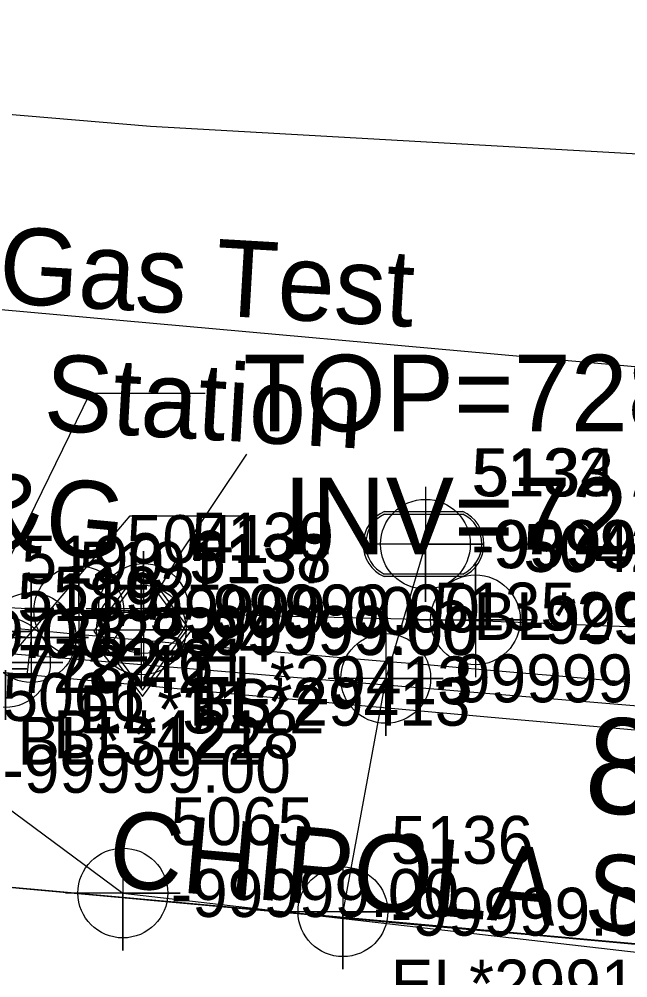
# Model space of a CAD drawing. Extents: x 1516784 to 1522736, y 634838 to 639369.
# Drawn here: x 1520687.6 to 1520719.4, y 638786 to 638836 of the extents above; entities that cross this region are included whole.
import ezdxf

# ---------------------------------------------------------------- set-up
doc = ezdxf.new("R2010")
doc.units = 0
for name, color, linetype in [('COGO Default Point Elevation', 7, 'Continuous'), ('COGO Default Point Number', 7, 'Continuous'), ('Exist Environmental Wetland Boundary Cogo Number', 7, 'Continuous'), ('Exist Environmental Wetland Boundary Text', 7, 'Continuous'), ('Exist Hydro Jurisdictional Stream or Body of Water Mitigable', 7, 'Continuous'), ('Exist Right of Way Line', 7, 'Continuous'), ('Exist Roads Curbs Text', 7, 'Continuous'), ('Exist Roads EOP Text', 7, 'Continuous'), ('Exist Structure Minor Catch Basin', 7, 'Continuous'), ('Exist Structure Minor Catch Basin Cogo Comment', 7, 'Continuous'), ('Exist Structure Minor Catch Basin Cogo Elevation', 7, 'Continuous'), ('Exist Structure Minor Catch Basin Cogo Number', 7, 'Continuous'), ('Exist Structure Minor Catch Basin Cogo Point CELL', 7, 'Continuous'), ('Exist Structure Minor Catch Basin Leader', 7, 'Continuous'), ('Exist Structure Minor Catch Basin Top Elevation', 7, 'Continuous'), ('Exist Structure Minor Pipes RCP 18 Inch Cogo Comment', 7, 'Continuous'), ('Exist Structure Minor Pipes RCP 18 Inch Cogo Elevation', 7, 'Continuous'), ('Exist Structure Minor Pipes RCP 18 Inch Cogo Number', 7, 'Continuous'), ('Exist Structure Minor Pipes RCP 18 Inch Cogo Point CELL', 7, 'Continuous'), ('Exist Structure Minor Pipes RCP 18 Inch Invert', 7, 'Continuous'), ('Exist Structure Minor Pipes RCP 18 Inch Leader', 7, 'Continuous'), ('Exist Utilities Gas UG Line SUE LOS B', 7, 'Continuous'), ('Exist Utilities Gas UG Line SUE LOS B Cogo Comment', 7, 'Continuous'), ('Exist Utilities Gas UG Line SUE LOS B Cogo Elevation', 7, 'Continuous'), ('Exist Utilities Gas UG Line SUE LOS B Cogo Number', 7, 'Continuous'), ('Exist Utilities Gas UG Line SUE LOS B Cogo Point CELL', 7, 'Continuous'), ('Exist Utilities Gas Valve CELL', 7, 'Continuous'), ('Exist Utilities Gas Valve Cogo Comment', 7, 'Continuous'), ('Exist Utilities Gas Valve Cogo Elevation', 7, 'Continuous'), ('Exist Utilities Gas Valve Cogo Number', 7, 'Continuous'), ('Exist Utilities Gas Valve Leader', 7, 'Continuous'), ('Exist Utilities Gas Valve Text', 7, 'Continuous'), ('Exist Utilities Water Meter CELL', 7, 'Continuous'), ('Exist Utilities Water Meter Cogo Elevation', 7, 'Continuous'), ('Exist Utilities Water Meter Cogo Number', 7, 'Continuous'), ('Exist Utilities Water UG Line SUE LOS B', 7, 'Continuous'), ('Exist Utilities Water UG Line SUE LOS B Cogo Comment', 7, 'Continuous'), ('Exist Utilities Water UG Line SUE LOS B Cogo Elevation', 7, 'Continuous'), ('Exist Utilities Water UG Line SUE LOS B Cogo Number', 7, 'Continuous'), ('Exist Utilities Water UG Line SUE LOS B Cogo Point CELL', 7, 'Continuous'), ('Exist Utilities Water UG Line SUE LOS C', 7, 'Continuous'), ('Exist Utilities Water UG Line SUE LOS C Text', 7, 'Continuous')]:
    doc.layers.add(name, color=color, linetype=linetype)

msp = doc.modelspace()

# ---------------------------------------------------------------- linework, layer by layer
at = {"layer": 'COGO Default Point Elevation'}
msp.add_lwpolyline([(1520721.472, 638787.546), (1520718.982, 638787.768), (1520716.492, 638787.989), (1520714.002, 638788.211), (1520711.512, 638788.432), (1520709.568, 638788.605), (1520707.079, 638788.834), (1520704.589, 638789.064), (1520702.1, 638789.293), (1520699.611, 638789.522), (1520697.122, 638789.752), (1520694.633, 638789.981), (1520692.561, 638790.172), (1520690.071, 638790.4), (1520687.582, 638790.629), (1520685.092, 638790.857)], dxfattribs=at)
at = {"layer": 'COGO Default Point Number'}
msp.add_lwpolyline([(1520762, 638795.052), (1520754.845, 638795.73), (1520747.677, 638796.37), (1520740.588, 638796.993), (1520733.67, 638797.623), (1520726.819, 638798.248), (1520719.933, 638798.861), (1520713.005, 638799.477), (1520706.029, 638800.11), (1520699.375, 638800.718), (1520693.413, 638801.263), (1520686.288, 638801.925), (1520677.292, 638802.757), (1520669.79, 638803.428), (1520662.26, 638804.076), (1520654.808, 638804.712), (1520647.54, 638805.345), (1520647.726, 638807.022)], dxfattribs=at)
at = {"layer": 'Exist Environmental Wetland Boundary Cogo Number'}
msp.add_lwpolyline([(1520719.474, 638801.379), (1520718.887, 638801.429), (1520718.251, 638801.484), (1520717.537, 638801.546), (1520716.72, 638801.618), (1520715.772, 638801.7), (1520714.667, 638801.795), (1520713.404, 638801.904), (1520711.984, 638802.025), (1520710.407, 638802.159), (1520708.672, 638802.307), (1520706.844, 638802.462), (1520704.988, 638802.619), (1520703.168, 638802.774), (1520701.448, 638802.922), (1520699.828, 638803.061), (1520698.309, 638803.193), (1520696.891, 638803.318), (1520695.572, 638803.434), (1520694.311, 638803.547), (1520693.064, 638803.659), (1520691.786, 638803.776), (1520690.435, 638803.902), (1520689.01, 638804.035), (1520687.512, 638804.176)], dxfattribs=at)
at = {"layer": 'Exist Environmental Wetland Boundary Text'}
msp.add_line((1520569.383, 638801.322), (1520948.554, 638767.08), dxfattribs=at)
at = {"layer": 'Exist Hydro Jurisdictional Stream or Body of Water Mitigable'}
msp.add_lwpolyline([(1520730.086, 638812.677), (1520730.203, 638815.004), (1520730.165, 638821.136), (1520729.307, 638823.97), (1520727.295, 638826.507), (1520724.762, 638827.934), (1520719.9, 638828.95), (1520694.442, 638830.406), (1520628.045, 638836.006)], dxfattribs=at)
at = {"layer": 'Exist Right of Way Line'}
msp.add_line((1520625.534, 638826.373), (1520958.512, 638796.302), dxfattribs=at)
at = {"layer": 'Exist Structure Minor Catch Basin'}
msp.add_lwpolyline([(1520684.981, 638802.08), (1520685.201, 638804.052), (1520688.206, 638803.719), (1520687.986, 638801.747)], close=True, dxfattribs=at)
at = {"layer": 'Exist Structure Minor Catch Basin Cogo Point CELL'}
for points in [[(1520682.199, 638804.034), (1520688.199, 638804.034), (1520685.199, 638804.034), (1520685.199, 638807.034), (1520685.199, 638801.034)], [(1520685.206, 638803.719), (1520691.206, 638803.719), (1520688.206, 638803.719), (1520688.206, 638806.719), (1520688.206, 638800.719)], [(1520681.981, 638802.08), (1520687.981, 638802.08), (1520684.981, 638802.08), (1520684.981, 638805.08), (1520684.981, 638799.08)]]:
    msp.add_lwpolyline(points, dxfattribs=at)
msp.add_circle((1520688.206, 638803.719), 2.344, dxfattribs=at)
at = {"layer": 'Exist Structure Minor Catch Basin Leader'}
msp.add_lwpolyline([(1520685.199, 638804.034), (1520691.287, 638816.487), (1520697.287, 638816.487)], dxfattribs=at)
at = {"layer": 'Exist Structure Minor Pipes RCP 18 Inch Cogo Point CELL'}
msp.add_lwpolyline([(1520686.858, 638805.419), (1520686.858, 638799.419), (1520686.858, 638802.419), (1520689.858, 638802.419), (1520683.858, 638802.419)], dxfattribs=at)
msp.add_circle((1520686.858, 638802.419), 2.344, dxfattribs=at)
at = {"layer": 'Exist Structure Minor Pipes RCP 18 Inch Leader'}
msp.add_lwpolyline([(1520686.858, 638802.419), (1520693.372, 638810.071), (1520699.372, 638810.071)], dxfattribs=at)
at = {"layer": 'Exist Utilities Gas UG Line SUE LOS B'}
msp.add_line((1520693.958, 638804.12), (1520694.078, 638805.237), dxfattribs=at)
msp.add_lwpolyline([(1520539.177, 638834.883), (1520564.677, 638828.503), (1520580.047, 638824.156), (1520598.765, 638820.41), (1520612.087, 638817.183), (1520628.437, 638812.308), (1520643.855, 638808.13), (1520657.235, 638806.832), (1520690.694, 638805.095), (1520711.425, 638804.617), (1520742.75, 638803.38), (1520783.344, 638801.18), (1520808.892, 638798.591), (1520838.893, 638796.571), (1520867.952, 638793.415), (1520888.082, 638792.198), (1520918.904, 638789.344), (1520950.661, 638785.177), (1520963.56, 638782.781), (1520974.163, 638781.118)], dxfattribs=at)
at = {"layer": 'Exist Utilities Gas UG Line SUE LOS B Cogo Point CELL'}
for points in [[(1520687.694, 638805.112), (1520693.694, 638805.112), (1520690.694, 638805.112), (1520690.694, 638808.112), (1520690.694, 638802.112)], [(1520691.078, 638805.237), (1520697.078, 638805.237), (1520694.078, 638805.237), (1520694.078, 638808.237), (1520694.078, 638802.237)], [(1520708.404, 638804.648), (1520714.404, 638804.648), (1520711.404, 638804.648), (1520711.404, 638807.648), (1520711.404, 638801.648)], [(1520690.958, 638804.12), (1520696.958, 638804.12), (1520693.958, 638804.12), (1520693.958, 638807.12), (1520693.958, 638801.12)]]:
    msp.add_lwpolyline(points, dxfattribs=at)
for centre in [(1520690.694, 638805.112), (1520694.078, 638805.237), (1520711.404, 638804.648), (1520693.958, 638804.12)]:
    msp.add_circle(centre, 2.344, dxfattribs=at)
at = {"layer": 'Exist Utilities Gas Valve CELL'}
msp.add_line((1520694.013, 638804.058), (1520694.013, 638804.058), dxfattribs=at)
msp.add_lwpolyline([(1520694.013, 638807.471), (1520691.475, 638804.058), (1520694.013, 638800.645), (1520696.55, 638804.058), (1520694.013, 638807.471)], dxfattribs=at)
msp.add_lwpolyline([(1520696.301, 638804.058), (1520694.013, 638807.135), (1520691.724, 638804.058), (1520694.013, 638800.981)], close=True, dxfattribs=at)
at = {"layer": 'Exist Utilities Gas Valve Leader'}
msp.add_lwpolyline([(1520694.852, 638806.192), (1520696.097, 638808.244), (1520699.467, 638813.301)], dxfattribs=at)
at = {"layer": 'Exist Utilities Water Meter CELL'}
msp.add_line((1520708.703, 638808.602), (1520708.703, 638808.602), dxfattribs=at)
for points in [[(1520706.665, 638810.302), (1520710.74, 638810.302)], [(1520706.665, 638810.164), (1520710.74, 638810.164)], [(1520710.74, 638807.039), (1520706.64, 638807.039)], [(1520710.74, 638806.902), (1520706.64, 638806.902)]]:
    msp.add_lwpolyline(points, dxfattribs=at)
for centre, radius, start, end in [((1520707.395, 638808.596), 1.855, 113.178, 245.9794), ((1520709.995, 638808.602), 1.856, 293.6483, 66.3084), ((1520707.407, 638808.596), 1.735, 115.3009, 243.7824), ((1520710.007, 638808.602), 1.726, 295.1272, 64.8728)]:
    msp.add_arc(centre, radius, start, end, dxfattribs=at)
at = {"layer": 'Exist Utilities Water UG Line SUE LOS B'}
for points in [[(1520620.203, 638809.209), (1520630.943, 638807.88), (1520658.415, 638805.133), (1520674.915, 638803.909), (1520684.211, 638796.868), (1520692.994, 638790.385), (1520732.672, 638785.819), (1520762.877, 638782.344), (1520795.433, 638778.959), (1520828.599, 638776.457), (1520864.457, 638774.03), (1520895.421, 638771.84), (1520928.873, 638769.232), (1520958.885, 638767.555), (1520974.968, 638766.605)], [(1520708.795, 638808.591), (1520706.722, 638801.59), (1520704.486, 638789.409)]]:
    msp.add_lwpolyline(points, dxfattribs=at)
at = {"layer": 'Exist Utilities Water UG Line SUE LOS B Cogo Point CELL'}
for points in [[(1520708.795, 638811.591), (1520708.795, 638805.591), (1520708.795, 638808.591), (1520711.795, 638808.591), (1520705.795, 638808.591)], [(1520706.722, 638804.59), (1520706.722, 638798.59), (1520706.722, 638801.59), (1520709.722, 638801.59), (1520703.722, 638801.59)], [(1520692.994, 638793.385), (1520692.994, 638787.385), (1520692.994, 638790.385), (1520695.994, 638790.385), (1520689.994, 638790.385)], [(1520704.486, 638792.409), (1520704.486, 638786.409), (1520704.486, 638789.409), (1520707.486, 638789.409), (1520701.486, 638789.409)]]:
    msp.add_lwpolyline(points, dxfattribs=at)
for centre in [(1520708.795, 638808.591), (1520706.722, 638801.59), (1520692.994, 638790.385), (1520704.486, 638789.409)]:
    msp.add_circle(centre, 2.344, dxfattribs=at)
at = {"layer": 'Exist Utilities Water UG Line SUE LOS C'}
msp.add_line((1520674.915, 638803.909), (1520974.617, 638778.939), dxfattribs=at)

# ---------------------------------------------------------------- texts
at = {"layer": 'Exist Roads Curbs Text'}
msp.add_text('30"C&G', height=4, rotation=354.7062, dxfattribs=at).set_placement((1520673.583, 638809.514))
at = {"layer": 'Exist Roads EOP Text'}
msp.add_text("CHIPOLA ST 22' BST", height=4, rotation=354.8975, dxfattribs=at).set_placement((1520692.135, 638790.761))
at = {"layer": 'Exist Structure Minor Catch Basin Cogo Comment'}
for s, p in [('EL*3122', (1520690.706, 638798.719)), ('BL*3122', (1520687.481, 638797.08))]:
    msp.add_text(s, height=2.5, dxfattribs=at).set_placement(p)
at = {"layer": 'Exist Structure Minor Catch Basin Cogo Elevation'}
for s, p in [('728.23', (1520687.699, 638802.784)), ('728.24', (1520690.706, 638802.469)), ('728.42', (1520687.481, 638800.83))]:
    msp.add_text(s, height=2.5, dxfattribs=at).set_placement(p)
at = {"layer": 'Exist Structure Minor Catch Basin Cogo Number'}
for s, p in [('5190', (1520687.699, 638806.534)), ('5191', (1520690.706, 638806.219)), ('5189', (1520687.481, 638804.58))]:
    msp.add_text(s, height=2.5, dxfattribs=at).set_placement(p)
at = {"layer": 'Exist Structure Minor Catch Basin Top Elevation'}
msp.add_text("TOP=728.23'", height=4, dxfattribs=at).set_placement((1520699.287, 638814.487))
at = {"layer": 'Exist Structure Minor Pipes RCP 18 Inch Cogo Comment'}
msp.add_text('BL*4218', height=2.5, dxfattribs=at).set_placement((1520689.358, 638797.419))
at = {"layer": 'Exist Structure Minor Pipes RCP 18 Inch Cogo Elevation'}
msp.add_text('722.61', height=2.5, dxfattribs=at).set_placement((1520689.358, 638801.169))
at = {"layer": 'Exist Structure Minor Pipes RCP 18 Inch Cogo Number'}
msp.add_text('5192', height=2.5, dxfattribs=at).set_placement((1520689.358, 638804.919))
at = {"layer": 'Exist Structure Minor Pipes RCP 18 Inch Invert'}
msp.add_text("INV=722.61'", height=4, dxfattribs=at).set_placement((1520701.372, 638808.071))
at = {"layer": 'Exist Utilities Gas UG Line SUE LOS B Cogo Comment'}
for s, p in [('EL*29413', (1520696.578, 638800.237)), ('BL*29413', (1520696.458, 638799.12))]:
    msp.add_text(s, height=2.5, dxfattribs=at).set_placement(p)
at = {"layer": 'Exist Utilities Gas UG Line SUE LOS B Cogo Elevation'}
for p in [(1520693.194, 638803.862), (1520696.578, 638803.987), (1520713.904, 638803.398), (1520696.458, 638802.87)]:
    msp.add_text('-99999.00', height=2.5, dxfattribs=at).set_placement(p)
at = {"layer": 'Exist Utilities Gas UG Line SUE LOS B Cogo Number'}
for s, p in [('5139', (1520696.578, 638807.737)), ('5041', (1520693.194, 638807.612)), ('5042', (1520713.904, 638807.148)), ('5138', (1520696.458, 638806.62))]:
    msp.add_text(s, height=2.5, dxfattribs=at).set_placement(p)
at = {"layer": 'Exist Utilities Gas Valve Cogo Comment'}
msp.add_text('TS', height=2.5, dxfattribs=at).set_placement((1520696.513, 638799.058))
at = {"layer": 'Exist Utilities Gas Valve Cogo Elevation'}
msp.add_text('-99999.00', height=2.5, dxfattribs=at).set_placement((1520696.513, 638802.808))
at = {"layer": 'Exist Utilities Gas Valve Cogo Number'}
msp.add_text('5137', height=2.5, dxfattribs=at).set_placement((1520696.513, 638806.558))
at = {"layer": 'Exist Utilities Gas Valve Text'}
for s, p in [('Gas Test ', (1520686.445, 638821.197)), ('Station', (1520688.805, 638814.549))]:
    msp.add_text(s, height=4, rotation=356.6804, dxfattribs=at).set_placement(p)
at = {"layer": 'Exist Utilities Water Meter Cogo Elevation'}
msp.add_text('-99999.00', height=2.5, dxfattribs=at).set_placement((1520711.203, 638807.352))
at = {"layer": 'Exist Utilities Water Meter Cogo Number'}
msp.add_text('5133', height=2.5, dxfattribs=at).set_placement((1520711.203, 638811.102))
at = {"layer": 'Exist Utilities Water UG Line SUE LOS B Cogo Comment'}
for s, p in [('BL*29914', (1520711.295, 638803.591)), ('EL*29914', (1520706.986, 638784.409))]:
    msp.add_text(s, height=2.5, dxfattribs=at).set_placement(p)
at = {"layer": 'Exist Utilities Water UG Line SUE LOS B Cogo Elevation'}
for p in [(1520711.295, 638807.341), (1520677.415, 638802.659), (1520709.222, 638800.34), (1520686.711, 638795.618), (1520695.494, 638789.135), (1520706.986, 638788.159)]:
    msp.add_text('-99999.00', height=2.5, dxfattribs=at).set_placement(p)
at = {"layer": 'Exist Utilities Water UG Line SUE LOS B Cogo Number'}
for s, p in [('5134', (1520711.295, 638811.091)), ('5135', (1520709.222, 638804.09)), ('5066', (1520686.711, 638799.368)), ('5065', (1520695.494, 638792.885)), ('5136', (1520706.986, 638791.909))]:
    msp.add_text(s, height=2.5, dxfattribs=at).set_placement(p)
at = {"layer": 'Exist Utilities Water UG Line SUE LOS C Text'}
msp.add_text('8 ", Abandoned in Place per Records', height=5, rotation=355.2374, dxfattribs=at).set_placement((1520716.991, 638794.67))

doc.saveas('drawing.dxf')
